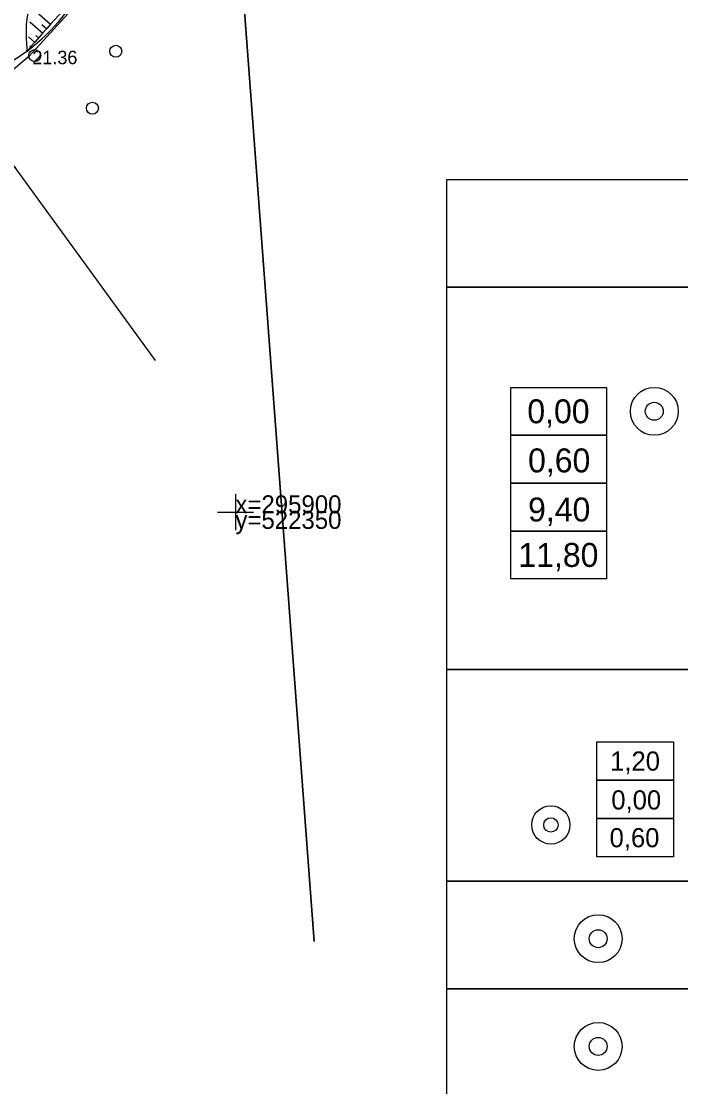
# Model space of a CAD drawing. Extents: x 521824 to 524158, y 294774 to 296228.
# Drawn here: x 522332.1 to 522387.2, y 295852 to 295941 of the extents above; entities that cross this region are included whole.
import ezdxf

# ---------------------------------------------------------------- set-up
doc = ezdxf.new("R2010")
doc.units = 0
for name, color, linetype in [('GEOD_ELEM_####_####_#', 7, 'Continuous'), ('GEOD_KORD_####_TKST_#', 7, 'Continuous'), ('Geolite Rakstlaukums', 7, 'Continuous'), ('GL Aizsargjoslas', 7, 'Continuous'), ('GL Urbumi Krajumu aprekina plans', 7, 'Continuous'), ('RAMI_UZMR_####_####_#', 7, 'Continuous'), ('RELJ_AATZ_####_TKST_#', 7, 'Continuous'), ('RELJ_ELEM_####_####_#', 7, 'Continuous'), ('RELJ_NOGA_####_####_#', 7, 'Continuous'), ('RELJ_NOGL_####_####_#', 7, 'Continuous'), ('ROBZ_UZMR_####_####_#', 7, 'Continuous'), ('TERT_ELEM_####_####_#', 7, 'Continuous'), ('TERT_KONT_####_####_#', 7, 'Continuous')]:
    doc.layers.add(name, color=color, linetype=linetype)

msp = doc.modelspace()

# ---------------------------------------------------------------- linework, layer by layer
at = {"layer": 'GEOD_ELEM_####_####_#'}
for p, q in [((522350, 295901.5), (522350, 295900)), ((522348.5, 295900), (522350, 295900)), ((522350, 295900), (522350, 295898.5)), ((522350, 295900), (522351.5, 295900))]:
    msp.add_line(p, q, dxfattribs=at)
at = {"layer": 'Geolite Rakstlaukums'}
for points in [[(522367.661, 295927.79), (522497.038, 295927.79), (522497.038, 295918.792), (522367.661, 295918.792)], [(522367.661, 295918.792), (522497.038, 295918.792), (522497.038, 295886.845), (522367.661, 295886.845)], [(522373.018, 295910.422), (522381.018, 295910.422), (522381.018, 295906.422), (522373.018, 295906.422)], [(522373.018, 295906.422), (522381.018, 295906.422), (522381.018, 295902.422), (522373.018, 295902.422)], [(522373.018, 295902.422), (522381.018, 295902.422), (522381.018, 295898.422), (522373.018, 295898.422)], [(522373.018, 295898.422), (522381.018, 295898.422), (522381.018, 295894.422), (522373.018, 295894.422)], [(522367.661, 295886.845), (522497.038, 295886.845), (522497.038, 295869.177), (522367.661, 295869.177)], [(522367.661, 295869.177), (522497.038, 295869.177), (522497.038, 295860.179), (522367.661, 295860.179)], [(522367.661, 295860.179), (522497.038, 295860.179), (522497.038, 295851.181), (522367.661, 295851.181)]]:
    msp.add_lwpolyline(points, close=True, dxfattribs=at)
for centre, radius in [((522385.018, 295908.422), 2), ((522385.018, 295908.422), 0.75), ((522380.327, 295864.363), 2), ((522380.327, 295864.363), 0.75), ((522380.327, 295855.365), 2), ((522380.327, 295855.365), 0.75)]:
    msp.add_circle(centre, radius, dxfattribs=at)
at = {"layer": 'GL Aizsargjoslas'}
msp.add_lwpolyline([(522231.312, 296062.299), (522266.727, 296017.796), (522319.035, 295945.959), (522343.278, 295912.664)], dxfattribs=at)
at = {"layer": 'GL Urbumi Krajumu aprekina plans'}
for points in [[(522380.221, 295880.805), (522386.621, 295880.805), (522386.621, 295877.605), (522380.221, 295877.605)], [(522380.221, 295877.605), (522386.621, 295877.605), (522386.621, 295874.405), (522380.221, 295874.405)], [(522380.221, 295874.405), (522386.621, 295874.405), (522386.621, 295871.205), (522380.221, 295871.205)]]:
    msp.add_lwpolyline(points, close=True, dxfattribs=at)
for radius in [1.6, 0.6]:
    msp.add_circle((522376.37, 295873.866), radius, dxfattribs=at)
at = {"layer": 'RAMI_UZMR_####_####_#'}
msp.add_lwpolyline([(522238.336, 296053.36), (522285.718, 296059.481), (522293.257, 296061.848), (522296.155, 296062.191), (522300.201, 296058.476), (522312.508, 296044.556), (522328.24, 296022.822), (522349.854, 295994.636), (522373.592, 295961.698), (522362.138, 295957.162), (522349.174, 295950.882), (522342.278, 295948.544), (522332.736, 295938.071), (522327.686, 295933.811), (522322.022, 295927.668), (522307.813, 295919.973), (522290.212, 295909.174), (522273.707, 295894.679), (522210.195, 295852.819)], dxfattribs=at)
at = {"layer": 'RELJ_ELEM_####_####_#'}
msp.add_circle((522332.605, 295938.545), 0.075, dxfattribs=at)
at = {"layer": 'RELJ_NOGA_####_####_#'}
for p, q in [((522334.553, 295940.723), (522332.933, 295942.163)), ((522333.889, 295939.975), (522332.821, 295940.925)), ((522334.221, 295940.349), (522333.818, 295940.707)), ((522333.223, 295939.229), (522332.709, 295939.692)), ((522333.556, 295939.602), (522333.319, 295939.814)), ((522332.888, 295938.858), (522332.818, 295938.922))]:
    msp.add_line(p, q, dxfattribs=at)
for points in [[(522332.449, 295955.206), (522333.068, 295955.52), (522334.814, 295956.431), (522336.542, 295957.4), (522338.23, 295958.439), (522340.255, 295959.789), (522342.254, 295961.16), (522344.254, 295962.522), (522346.279, 295963.842), (522347.692, 295964.639), (522349.15, 295965.36), (522350.604, 295966.094), (522351.313, 295966.494), (522352.002, 295966.93), (522352.766, 295967.497), (522353.491, 295968.112), (522354.194, 295968.75), (522354.893, 295969.385), (522355.299, 295969.818), (522355.496, 295970.04), (522355.705, 295970.239), (522356.654, 295970.06), (522357.627, 295969.07), (522358.551, 295968.059), (522359.442, 295967.019), (522360.315, 295965.946), (522361.909, 295963.769), (522361.999, 295963.592), (522362.01, 295963.508), (522361.968, 295963.462), (522361.179, 295963.303), (522360.341, 295963.146), (522359.501, 295963), (522358.665, 295962.83), (522358.251, 295962.725), (522358.045, 295962.666), (522357.84, 295962.601), (522355.952, 295961.732), (522354.219, 295960.568), (522352.544, 295959.295), (522351.698, 295958.675), (522350.829, 295958.097), (522347.6, 295956.115), (522344.375, 295954.124), (522343.39, 295953.409), (522342.459, 295952.617), (522341.522, 295951.833), (522341.033, 295951.47), (522340.522, 295951.141), (522339.637, 295950.654), (522338.732, 295950.203), (522337.822, 295949.761), (522336.919, 295949.305), (522336.126, 295948.908), (522333.714, 295947.78), (522332.176, 295946.907), (522331.458, 295946.382), (522331.116, 295946.09), (522330.95, 295945.936), (522330.787, 295945.776), (522330.173, 295944.986), (522329.708, 295944.113), (522329.298, 295943.21), (522329.085, 295942.766), (522328.85, 295942.336), (522328.155, 295941.285), (522327.406, 295940.248), (522326.713, 295939.195), (522326.422, 295938.654), (522326.296, 295938.379), (522326.238, 295938.239), (522326.185, 295938.099), (522326.223, 295937.937), (522326.444, 295937.299), (522326.681, 295936.665), (522326.917, 295936.032), (522327.138, 295935.397), (522327.155, 295935.066), (522326.976, 295934.864), (522326.79, 295934.678), (522326.398, 295934.345), (522325.552, 295933.802), (522324.209, 295933.119), (522323.763, 295932.88), (522323.557, 295932.802), (522323.334, 295932.743), (522323.139, 295932.661), (522323.014, 295932.513), (522321.346, 295928.151)], [(522342.278, 295948.544), (522337.933, 295944.402), (522332.605, 295938.545)]]:
    msp.add_spline(points, degree=3, dxfattribs=at)
at = {"layer": 'RELJ_NOGL_####_####_#'}
for points in [[(522357.109, 295966.399), (522352.018, 295962.771), (522339.462, 295955.043), (522332.501, 295950.686), (522327.175, 295946.543), (522325.458, 295941.734), (522322.402, 295935.726), (522321.346, 295928.151)], [(522332.605, 295938.545), (522332.972, 295942.591), (522336.708, 295945.532), (522342.278, 295948.544)]]:
    msp.add_spline(points, degree=3, dxfattribs=at)
at = {"layer": 'ROBZ_UZMR_####_####_#'}
for points in [[(522356.587, 295864.139), (522349.756, 295955.259)], [(522349.756, 295955.259), (522356.587, 295864.139)]]:
    msp.add_lwpolyline(points, dxfattribs=at)
at = {"layer": 'TERT_ELEM_####_####_#'}
for centre in [(522340, 295938.5), (522333.22, 295938.138), (522338.044, 295933.744)]:
    msp.add_circle(centre, 0.5, dxfattribs=at)
at = {"layer": 'TERT_KONT_####_####_#'}
for points in [[(522314.212, 295942.611), (522314.671, 295939.812), (522313.874, 295936.893), (522312.338, 295932.325), (522308.348, 295929.955), (522304.28, 295926.181), (522302.411, 295925.255), (522307.462, 295923.782), (522312.085, 295928.805), (522314.541, 295929.396), (522319.977, 295926.438), (522321.346, 295928.151), (522321.978, 295932.855), (522327.028, 295934.917), (522325.754, 295938.021), (522328.551, 295942.299), (522327.187, 295946.737), (522332.39, 295950.616), (522325.936, 295953.473), (522325.281, 295954.76), (522325.281, 295957.137), (522328.181, 295959.576), (522333.827, 295966.228), (522333.557, 295966.723), (522333.369, 295967.287), (522333.375, 295967.807), (522331.79, 295967.148), (522324.152, 295963.653), (522324.152, 295968.106), (522317.475, 295968.743), (522318.567, 295966.285), (522317.975, 295962.189), (522316.612, 295959.369), (522316.042, 295958.411), (522313.665, 295958.633)], [(522331.636, 295928.762), (522327.846, 295932.439), (522327.686, 295933.811), (522332.605, 295938.545), (522337.933, 295944.402), (522342.278, 295948.544), (522349.588, 295951.842), (522356.276, 295957.021), (522364.539, 295962.024), (522368.316, 295964.419)]]:
    msp.add_spline(points, degree=3, dxfattribs=at)

# ---------------------------------------------------------------- texts
at = {"layer": 'GEOD_KORD_####_TKST_#'}
for s, p in [('x=295900', (522350, 295899.9)), ('y=522350', (522350, 295898.6))]:
    msp.add_text(s, height=1.5, dxfattribs=at).set_placement(p)
at = {"layer": 'Geolite Rakstlaukums'}
for s, p in [('0,00', (522374.405, 295907.422)), ('0,60', (522374.466, 295903.32)), ('9,40', (522374.465, 295899.218)), ('11,80', (522373.655, 295895.422))]:
    msp.add_text(s, height=2, dxfattribs=at).set_placement(p)
at = {"layer": 'GL Urbumi Krajumu aprekina plans'}
for s, p in [('1,20', (522381.33, 295878.405)), ('0,00', (522381.426, 295875.157)), ('0,60', (522381.282, 295872.002))]:
    msp.add_text(s, height=1.6, dxfattribs=at).set_placement(p)
at = {"layer": 'RELJ_AATZ_####_TKST_#'}
msp.add_text(' 21.36', height=1.125, dxfattribs=at).set_placement((522332.605, 295937.42))

doc.saveas('drawing.dxf')
